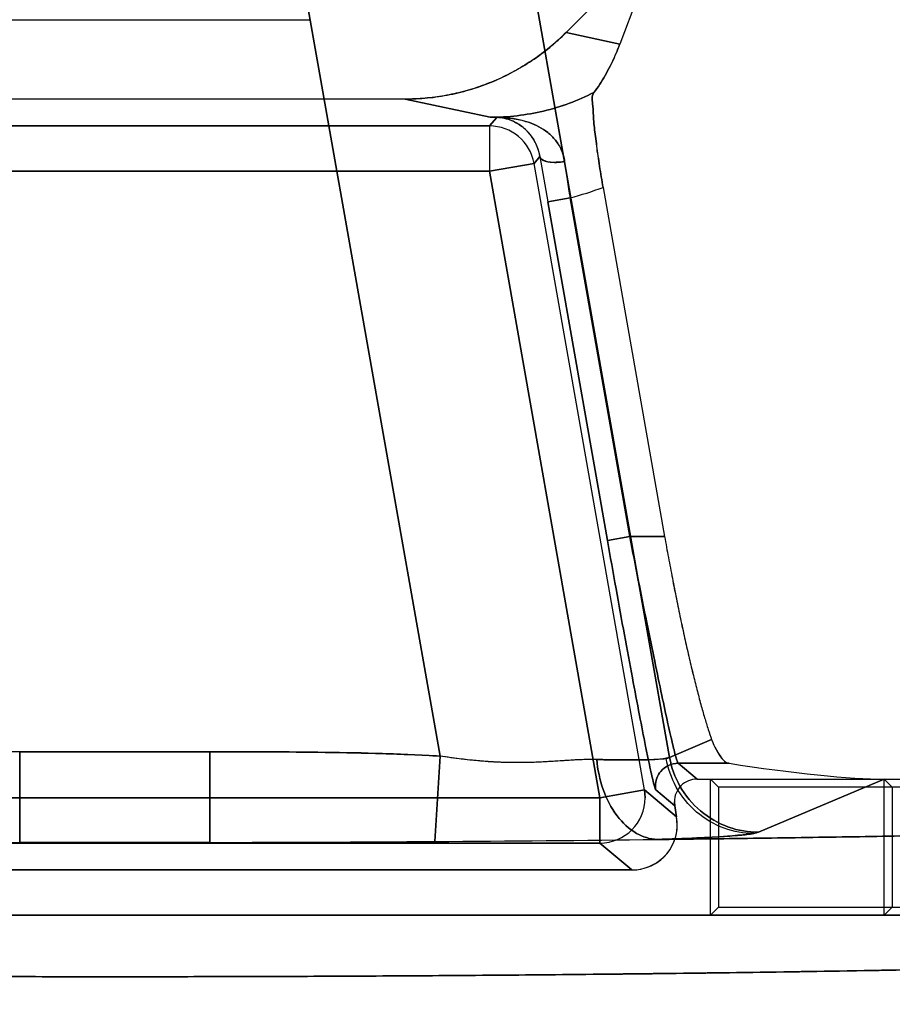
# Model space of a CAD drawing. Header units: millimetres. Extents: x 0 to 297, y 0 to 210.
# Tile 389 of 438: x 240.573 to 240.689, y 159.627 to 159.757. Entities that reach past the tile are written whole.
import ezdxf

# ---------------------------------------------------------------- set-up
doc = ezdxf.new("R2010")
doc.units = ezdxf.units.MM
doc.header["$LTSCALE"] = 16.335
doc.layers.get('0').update_dxf_attribs({"linetype": 'CONTINUOUS'})
for name, color, linetype in [('AXES_REF', 7, 'CONTINUOUS'), ('INTFCLR_1', 7, 'CONTINUOUS'), ('INTFCLR_72935', 7, 'CONTINUOUS')]:
    doc.layers.add(name, color=color, linetype=linetype)

msp = doc.modelspace()

# ---------------------------------------------------------------- linework, layer by layer
at = {"color": 7, "linetype": 'Continuous'}
for radius in [5.8174969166, 5.817, 5.7797484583]:
    msp.add_circle((241.4979109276, 154.8339782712), radius, dxfattribs=at)
msp.add_arc((241.4979109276, 154.8339782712), 5.76, 278.2771290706, 261.7228709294, dxfattribs=at)
at = {"layer": 'AXES_REF', "color": 7, "linetype": 'Continuous'}
msp.add_arc((241.4979109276, 154.8339782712), 5.892, 113.0826660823, 66.91733391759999, dxfattribs=at)
at = {"layer": 'AXES_REF', "color": 9, "linetype": 'Continuous'}
msp.add_arc((241.4979109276, 154.8339782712), 5.3067073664, 94.4118118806, 85.5881881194, dxfattribs=at)
at = {"layer": 'INTFCLR_1', "color": 6, "linetype": 'Continuous'}
for p, q in [((240.6454489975, 159.7554753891), (240.6578696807, 159.7678960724)), ((240.6578696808, 159.7678960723), (240.6525654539, 159.7539500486)), ((240.5599267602, 159.7571688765), (240.6115595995, 159.7571688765)), ((240.6241596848, 159.7466688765), (240.5473266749, 159.7466688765)), ((240.6503469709, 159.7349854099), (240.6584963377, 159.6887680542)), ((240.6627790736, 159.6566688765), (240.8158104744, 159.6566688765)), ((240.6875618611, 159.6386579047), (240.6875618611, 159.6566688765)), ((240.6875618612, 159.6566688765), (240.6886198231, 159.6556109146)), ((240.688619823, 159.6556109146), (240.688619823, 159.6397158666)), ((240.6598251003, 159.6531484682), (240.6597795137, 159.6536695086)), ((240.6598251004, 159.6531484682), (240.6600807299, 159.6516987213)), ((240.6541727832, 159.6446579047), (240.5173135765, 159.6446579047)), ((240.3621898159, 159.6386579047), (240.8092965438, 159.6386579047)), ((240.6875618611, 159.6386579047), (240.688619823, 159.6397158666))]:
    msp.add_line(p, q, dxfattribs=at)
at = {"layer": 'INTFCLR_1', "color": 9, "linetype": 'Continuous'}
for p, q in [((240.6402175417, 159.7669312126), (240.6591503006, 159.6595582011)), ((240.6287747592, 159.659720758), (240.6107857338, 159.7617415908)), ((240.6454489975, 159.7554753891), (240.6525654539, 159.7539500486)), ((240.6354149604, 159.744256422), (240.6241596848, 159.7466688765)), ((240.6353116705, 159.7431062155), (240.6362675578, 159.7442453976)), ((240.6362675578, 159.7442453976), (240.6354149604, 159.744256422)), ((240.5361746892, 159.7431062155), (240.6353116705, 159.7431062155)), ((240.6353116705, 159.7431062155), (240.6353116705, 159.7371071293)), ((240.6412196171, 159.7381488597), (240.6419875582, 159.7390640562)), ((240.6412196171, 159.7381488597), (240.6353116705, 159.7371071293)), ((240.6558349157, 159.6552613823), (240.6412196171, 159.7381488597)), ((240.5361746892, 159.7371071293), (240.6353116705, 159.7371071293)), ((240.6499269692, 159.6542196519), (240.6353116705, 159.7371071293)), ((240.6459744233, 159.7335989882), (240.64302045, 159.733078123)), ((240.64302045, 159.733078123), (240.6509253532, 159.688247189)), ((240.6538793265, 159.6887680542), (240.6459744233, 159.7335989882)), ((240.6509253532, 159.688247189), (240.6538793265, 159.6887680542)), ((240.6584963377, 159.6887680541), (240.6538793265, 159.6887680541)), ((240.6647110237, 159.6619068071), (240.6591503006, 159.659558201)), ((240.5731524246, 159.6602952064), (240.5731524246, 159.6483025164)), ((240.5983339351, 159.6602952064), (240.5731524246, 159.6602952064)), ((240.5983339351, 159.6483025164), (240.5983339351, 159.6602952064)), ((240.6287747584, 159.6597207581), (240.6281002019, 159.6484276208)), ((240.6591503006, 159.659558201), (240.658690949, 159.6594298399)), ((240.6627790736, 159.6566688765), (240.6602719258, 159.6587726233)), ((240.6670145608, 159.6587726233), (240.6602719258, 159.6587726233)), ((240.6709230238, 159.6496413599), (240.6875618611, 159.6566688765)), ((240.5215593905, 159.6542196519), (240.6499269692, 159.6542196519)), ((240.6499269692, 159.6542196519), (240.6558349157, 159.6552613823)), ((240.6499269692, 159.6542196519), (240.6499269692, 159.6482205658)), ((240.6558349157, 159.6552613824), (240.6559256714, 159.6542196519)), ((240.6600807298, 159.6516987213), (240.6558349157, 159.6552613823)), ((240.6573179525, 159.655252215), (240.6598251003, 159.6531484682)), ((240.6702766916, 159.649480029), (240.6709230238, 159.6496413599)), ((240.6499269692, 159.6482205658), (240.5215593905, 159.6482205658)), ((240.5983339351, 159.6483025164), (240.5731524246, 159.6483025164)), ((240.6499269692, 159.6482205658), (240.6541727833, 159.6446579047))]:
    msp.add_line(p, q, dxfattribs=at)
at = {"layer": 'INTFCLR_1', "color": 7, "linetype": 'Continuous'}
for p, q in [((240.6359291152, 159.7442599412), (240.6360098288, 159.7442584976)), ((240.6362675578, 159.7442453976), (240.6363610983, 159.7442517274)), ((240.6494999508, 159.6592711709), (240.6475068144, 159.6592471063))]:
    msp.add_line(p, q, dxfattribs=at)
at = {"layer": 'INTFCLR_1', "color": 9, "linetype": 'Continuous'}
for centre, radius, start, end in [((240.6364259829, 159.8526730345), 0.1084213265, 269.4657124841, 269.9657113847), ((240.6353099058, 159.7371050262), 0.006001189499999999, 10.0168482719, 89.983151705), ((241.4340195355, 159.8726544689), 0.8032192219, 189.5738521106, 190.0071559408), ((240.9291151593, 159.7780360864), 0.2866065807, 187.9456369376, 188.9194427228), ((240.6354143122, 159.7744820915), 0.0422248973, 284.4829175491, 290.7102271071), ((240.6602848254, 159.6557721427), 0.0030120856, 179.9658924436, 189.9398273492), ((240.6499241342, 159.6542220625), 0.006001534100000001, 270.0270646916, 359.9769862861)]:
    msp.add_arc(centre, radius, start, end, dxfattribs=at)
at = {"layer": 'INTFCLR_1', "color": 6, "linetype": 'Continuous'}
for centre, radius, start, end in [((240.6627775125, 159.6536708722), 0.0029979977, 89.97016535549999, 180.0260600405), ((240.6541733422, 159.6506565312), 0.0059985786, 269.9946619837, 10.0052513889), ((240.5853772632, 166.1003912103), 6.4521002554, 269.6271090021, 269.8914412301), ((240.5857431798, 166.2366811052), 6.5883906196, 269.8905047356, 270.1094952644), ((240.5861102, 166.1001256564), 6.451834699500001, 270.1085534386, 270.3728965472), ((240.5893487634, 165.6270298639), 5.978727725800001, 270.3713682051, 270.6532151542)]:
    msp.add_arc(centre, radius, start, end, dxfattribs=at)
msp.add_ellipse((240.6686416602, 159.6606705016), major_axis=(0.0224244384, -0.0034061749), ratio=0.09365819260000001, start_param=-1.6291866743, end_param=-0.5525328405, dxfattribs=at)
for points, knots in [([(240.6454489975, 159.7554753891), (240.644825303, 159.7548516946), (240.6435242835, 159.7536607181), (240.6414218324, 159.7520517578), (240.6391832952, 159.7506320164), (240.6368265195, 159.7494141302), (240.6343812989, 159.7484121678), (240.6318812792, 159.7476346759), (240.6293470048, 159.747080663), (240.626771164, 159.7467444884), (240.6250363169, 159.7466688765), (240.6241596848, 159.7466688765)], [0, 0, 0, 0, 0.1119609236, 0.2235464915, 0.335643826, 0.4479966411, 0.5598491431, 0.6706416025, 0.7799103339, 0.8887251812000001, 1, 1, 1, 1]), ([(240.6491439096, 159.7475369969), (240.6496783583, 159.7482475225), (240.6504234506, 159.7493962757), (240.6513212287, 159.7510694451), (240.6519746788, 159.7524659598), (240.6523764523, 159.7534531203), (240.6525654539, 159.7539500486)], [0, 0, 0, 0, 0.365873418, 0.561597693, 0.7812155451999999, 1, 1, 1, 1]), ([(240.6491439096, 159.7475369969), (240.6487889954, 159.7470651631), (240.6490527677, 159.7457210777), (240.6490712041, 159.7438605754), (240.649345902, 159.741634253), (240.6496104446, 159.7395711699), (240.649880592, 159.7377818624), (240.6501043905, 159.736387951), (240.65026445, 159.7354534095), (240.6503469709, 159.7349854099)], [0, 0, 0, 0, 0.1400184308, 0.2798827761, 0.4584735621, 0.665135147, 0.7751643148, 0.8873007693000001, 1, 1, 1, 1]), ([(240.6584963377, 159.6887680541), (240.6586588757, 159.6878462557), (240.6589903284, 159.6860090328), (240.6595065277, 159.6832729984), (240.6600372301, 159.6805806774), (240.660577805, 159.6779561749), (240.6611234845, 159.6754226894), (240.6616693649, 159.6730029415), (240.6622105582, 159.6707185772), (240.6627421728, 159.6685897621), (240.6632594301, 159.6666351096), (240.6637576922, 159.6648714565), (240.6642321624, 159.663314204), (240.6645533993, 159.6623508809), (240.6647110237, 159.6619068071)], [0, 0, 0, 0, 0.1017659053, 0.2029687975, 0.3027121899, 0.4001097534, 0.4942963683, 0.5844706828, 0.6697964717, 0.7495265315, 0.8230208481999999, 0.8896173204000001, 0.9487681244, 1, 1, 1, 1]), ([(240.6647110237, 159.6619068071), (240.6648891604, 159.6614049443), (240.6654524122, 159.6602940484), (240.666242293, 159.6588942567), (240.6670145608, 159.6587726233)], [0, 0, 0, 0, 0.4051805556, 1, 1, 1, 1]), ([(240.6575092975, 159.6486907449), (240.6596477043, 159.6487152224), (240.6639018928, 159.6487663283), (240.6702473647, 159.6488499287), (240.6765194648, 159.6489400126), (240.6827127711, 159.649036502), (240.6888218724, 159.6491393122), (240.6948415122, 159.6492483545), (240.7007664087, 159.6493635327), (240.7065914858, 159.6494847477), (240.7123116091, 159.6496118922), (240.7179218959, 159.6497448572), (240.7234173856, 159.6498835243), (240.7287934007, 159.6500277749), (240.7340451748, 159.6501774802), (240.7391682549, 159.6503325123), (240.7441580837, 159.6504927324), (240.7490104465, 159.6506580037), (240.7537210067, 159.6508281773), (240.7582858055, 159.6510031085), (240.7627007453, 159.6511826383), (240.7669621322, 159.6513666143), (240.7710661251, 159.6515548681), (240.7750093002, 159.6517472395), (240.7787880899, 159.6519435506), (240.7823993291, 159.6521436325), (240.7858397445, 159.6523472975), (240.7891064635, 159.6525543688), (240.7921965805, 159.6527646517), (240.7951074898, 159.6529779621), (240.797836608, 159.6531940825), (240.8003817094, 159.6534128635), (240.8027402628, 159.6536339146), (240.8049113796, 159.6538576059), (240.8068894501, 159.6540817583), (240.8086849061, 159.6543123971), (240.8102577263, 159.6545292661), (240.8120832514, 159.6548586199), (240.8135449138, 159.6549932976), (240.8164138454, 159.6561743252), (240.8158104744, 159.6566688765)], [0, 0, 0, 0, 0.0403459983, 0.0802656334, 0.1197245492, 0.158688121, 0.1971232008, 0.2349956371, 0.2722737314, 0.3089238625, 0.3449157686, 0.3802166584, 0.4147976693, 0.4486270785, 0.4816774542, 0.5139182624, 0.5453237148, 0.5758644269, 0.6055163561, 0.6342514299, 0.6620474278, 0.6888777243, 0.7147218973, 0.7395550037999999, 0.7633583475, 0.7861088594, 0.8077892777, 0.8283789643, 0.84786253, 0.866222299, 0.8834432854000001, 0.8995115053, 0.9144138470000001, 0.9281384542, 0.9406748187, 0.9520138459, 0.9621482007, 0.9710725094, 0.985281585, 1, 1, 1, 1]), ([(240.3621898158, 159.6386579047), (240.3615791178, 159.6381381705), (240.3645540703, 159.6370291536), (240.3665082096, 159.6368010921), (240.3698082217, 159.6362564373), (240.3735051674, 159.6358597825), (240.3780644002, 159.6354181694), (240.383329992, 159.6350007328), (240.3894163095, 159.6345827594), (240.3962108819, 159.6341796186), (240.4036917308, 159.6337906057), (240.4118311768, 159.6334178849), (240.4205972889, 159.6330628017), (240.4299611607, 159.6327265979), (240.4398856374, 159.6324105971), (240.4503350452, 159.6321159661), (240.4612637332, 159.6318439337), (240.4726372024, 159.6315952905), (240.4844180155, 159.6313708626), (240.4965606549, 159.6311715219), (240.5090141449, 159.6309980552), (240.5217378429, 159.6308509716), (240.5346924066, 159.6307307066), (240.5478332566, 159.6306376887), (240.5611103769, 159.6305722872), (240.5744701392, 159.6305347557), (240.5878566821, 159.6305251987), (240.6012227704, 159.6305435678), (240.6145242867, 159.6305897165), (240.6277214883, 159.6306634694), (240.6407686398, 159.6307645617), (240.6536199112, 159.6308926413), (240.6662257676, 159.6310472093), (240.6785369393, 159.6312276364), (240.6905074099, 159.6314331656), (240.702099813, 159.6316630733), (240.7132696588, 159.6319164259), (240.7239783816, 159.6321922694), (240.7341883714, 159.632489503), (240.7438734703, 159.6328073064), (240.7529925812, 159.6331443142), (240.7615186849, 159.6334994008), (240.7694175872, 159.6338710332), (240.7766649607, 159.6342578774), (240.7832321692, 159.634658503), (240.7890919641, 159.6350696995), (240.794150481, 159.6354867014), (240.7983241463, 159.6358870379), (240.8015958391, 159.6362806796), (240.8040109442, 159.6365893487), (240.8062520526, 159.6370585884), (240.8076867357, 159.6370554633), (240.8096836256, 159.6383284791), (240.8092965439, 159.6386579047)], [0, 0, 0, 0, 0.0053634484, 0.0105080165, 0.0174696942, 0.0261292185, 0.0359552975, 0.0479090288, 0.061523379, 0.0767353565, 0.0934392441, 0.111622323, 0.1312314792, 0.1521169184, 0.1742905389, 0.1976424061, 0.222032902, 0.2474069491, 0.2737291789, 0.3008402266, 0.3286309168, 0.35702934, 0.3859452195, 0.4152780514, 0.4449208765, 0.4747470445, 0.504631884, 0.534453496, 0.5641429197, 0.5935963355, 0.6227211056, 0.6514081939, 0.6795531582, 0.7070385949, 0.7337572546, 0.7596264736, 0.7845867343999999, 0.8084831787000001, 0.8312728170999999, 0.8529025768, 0.8732943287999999, 0.8923052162, 0.9099766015, 0.9261822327, 0.9408466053, 0.9539794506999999, 0.9654744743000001, 0.9747786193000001, 0.9820611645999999, 0.9874063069, 0.9913214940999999, 0.99660046, 1, 1, 1, 1])]:
    msp.add_open_spline(points, degree=3, knots=knots, dxfattribs=at)
at = {"layer": 'INTFCLR_1', "color": 9, "linetype": 'Continuous'}
for points, knots in [([(240.6354149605, 159.7442564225), (240.6377852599, 159.7442551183), (240.6425401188, 159.7448112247), (240.647033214, 159.7464643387), (240.6491439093, 159.7475369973)], [0, 0, 0, 0, 0.5002826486, 1, 1, 1, 1]), ([(240.6452600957, 159.7384174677), (240.644890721, 159.7383491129), (240.6439993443, 159.7382658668), (240.6428595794, 159.7383012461), (240.6420478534, 159.7387870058), (240.6419875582, 159.739064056)], [0, 0, 0, 0, 0.3213345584, 0.7574586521, 1, 1, 1, 1]), ([(240.6509253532, 159.688247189), (240.6512997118, 159.686124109), (240.6520414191, 159.6819576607), (240.6531400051, 159.6759062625), (240.6541762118, 159.6703183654), (240.6551113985, 159.6654043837), (240.6558156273, 159.6618174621), (240.6563067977, 159.6594228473), (240.6566015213, 159.6580193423), (240.6568551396, 159.6569083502), (240.6570385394, 159.6560720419), (240.6572044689, 159.6555777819), (240.6572588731, 159.6553017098), (240.6573179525, 159.655252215)], [0, 0, 0, 0, 0.1923729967, 0.3776316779, 0.5488160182, 0.6994950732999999, 0.8240116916, 0.8749520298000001, 0.9176942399, 0.9518262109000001, 0.9770472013, 0.9931225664, 1, 1, 1, 1]), ([(240.6602719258, 159.6587726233), (240.6602152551, 159.6588158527), (240.6601561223, 159.6590681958), (240.6598836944, 159.6598383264), (240.6596220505, 159.6610443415), (240.6592585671, 159.662561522), (240.6587714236, 159.6647423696), (240.6580647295, 159.6680005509), (240.6571305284, 159.6724689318), (240.6560939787, 159.6775485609), (240.654995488, 159.6830499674), (240.6542537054, 159.6868378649), (240.6538793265, 159.6887680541)], [0, 0, 0, 0, 0.0069694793, 0.0231067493, 0.082544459, 0.125315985, 0.1762760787, 0.3008033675, 0.4514571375, 0.6225809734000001, 0.8077473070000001, 1, 1, 1, 1]), ([(240.5983339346, 159.6602952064), (240.600872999, 159.6602952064), (240.605950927, 159.6602908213), (240.6135655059, 159.6602369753), (240.6211753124, 159.6600851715), (240.6262430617, 159.6598719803), (240.6287747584, 159.6597207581)], [0, 0, 0, 0, 0.2500000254, 0.5000000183, 0.7500000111, 1, 1, 1, 1]), ([(240.658690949, 159.6594298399), (240.6576132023, 159.6592398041), (240.6556186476, 159.6592295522), (240.6525577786, 159.6592046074), (240.6505851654, 159.659245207), (240.6494999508, 159.6592711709)], [0, 0, 0, 0, 0.3569481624, 0.6459376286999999, 1, 1, 1, 1]), ([(240.6702766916, 159.649480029), (240.668957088, 159.6494891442), (240.6662068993, 159.6499851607), (240.6625504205, 159.6521367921), (240.6598623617, 159.6554454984), (240.6589240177, 159.6581080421), (240.658690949, 159.6594298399)], [0, 0, 0, 0, 0.2401135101, 0.4970672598, 0.7557827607, 1, 1, 1, 1]), ([(240.6709230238, 159.6496413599), (240.6695829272, 159.6496452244), (240.6667947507, 159.6501281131), (240.6630779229, 159.6522630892), (240.6603410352, 159.6555663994), (240.6593859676, 159.658235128), (240.6591503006, 159.659558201)], [0, 0, 0, 0, 0.2418458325, 0.4995103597, 0.7574691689, 1, 1, 1, 1]), ([(240.6494999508, 159.6592711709), (240.6496303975, 159.6579309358), (240.6501909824, 159.6552929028), (240.6519365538, 159.6518378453), (240.6544616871, 159.6493947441), (240.6565583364, 159.6487270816), (240.6575092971, 159.648690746)], [0, 0, 0, 0, 0.2822889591, 0.5592756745, 0.8004991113, 1, 1, 1, 1]), ([(240.6572727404, 159.6557739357), (240.6572729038, 159.6564574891), (240.6578209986, 159.6580357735), (240.6594269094, 159.6587723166), (240.6602719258, 159.6587726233)], [0, 0, 0, 0, 0.4471849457, 1, 1, 1, 1]), ([(240.6575092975, 159.6486907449), (240.6590147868, 159.6487387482), (240.6617507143, 159.6488386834), (240.6654117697, 159.6490194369), (240.6681632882, 159.6492176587), (240.6696850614, 159.6493757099), (240.6702766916, 159.649480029)], [0, 0, 0, 0, 0.3531130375, 0.6418318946, 0.8591638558, 1, 1, 1, 1])]:
    msp.add_open_spline(points, degree=3, knots=knots, dxfattribs=at)
at = {"layer": 'INTFCLR_1', "color": 7, "linetype": 'Continuous'}
for points, knots in [([(240.6452600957, 159.7384174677), (240.6451866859, 159.7389455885), (240.644900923, 159.7399548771), (240.6441019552, 159.7412516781), (240.6430649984, 159.7422680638), (240.6418814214, 159.7430302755), (240.6406037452, 159.743582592), (240.6386383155, 159.7441335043), (240.6370464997, 159.7442823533), (240.6359291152, 159.7442599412)], [0, 0, 0, 0, 0.1329342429, 0.2574200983, 0.3756536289, 0.4919354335, 0.6064872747, 0.7213634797, 1, 1, 1, 1]), ([(240.6360098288, 159.7442584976), (240.6366870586, 159.7442687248), (240.6379900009, 159.7440213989), (240.6404948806, 159.7426617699), (240.64173803, 159.7405801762), (240.6419875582, 159.739064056)], [0, 0, 0, 0, 0.2396013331, 0.4564480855, 1, 1, 1, 1]), ([(240.6494999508, 159.6592711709), (240.6479932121, 159.6593072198), (240.6456643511, 159.6591478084), (240.6424756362, 159.6589431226), (240.6398880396, 159.6588439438), (240.6371991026, 159.6588613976), (240.6344371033, 159.6590196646), (240.6321018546, 159.6592636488), (240.6302082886, 159.6595115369), (240.6292531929, 159.6596495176), (240.6287747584, 159.6597207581)], [0, 0, 0, 0, 0.2175855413, 0.3362524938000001, 0.4614624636, 0.5913015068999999, 0.7243046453, 0.8606882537, 0.9301683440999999, 1, 1, 1, 1]), ([(240.6465233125, 159.6591996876), (240.645930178, 159.6591660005), (240.6448152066, 159.6590944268), (240.6430431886, 159.6589810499), (240.6410298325, 159.6588800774), (240.63903484, 159.6588443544), (240.6371272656, 159.6588788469), (240.6354037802, 159.6589614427), (240.6334405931, 159.6591190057), (240.6312031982, 159.6593721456), (240.6296188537, 159.65959391), (240.6287747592, 159.659720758)], [0, 0, 0, 0, 0.1001055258, 0.1882595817, 0.2991993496, 0.4397641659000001, 0.5243668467, 0.6206445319, 0.730460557, 0.8561711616, 1, 1, 1, 1])]:
    msp.add_open_spline(points, degree=3, knots=knots, dxfattribs=at)
at = {"layer": 'INTFCLR_72935', "color": 6, "linetype": 'Continuous'}
for p, q in [((240.6578692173, 159.7678987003), (240.6454459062, 159.7554753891)), ((240.6578692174, 159.7678987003), (240.6525638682, 159.7539497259)), ((240.5599267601, 159.7571688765), (240.6115595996, 159.7571688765)), ((240.6241565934, 159.7466688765), (240.5473297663, 159.7466688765)), ((240.6503467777, 159.7349865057), (240.6584963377, 159.6887680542)), ((240.6627790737, 159.6566688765), (240.8158104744, 159.6566688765)), ((240.6645839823, 159.6386579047), (240.6645839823, 159.6566688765)), ((240.6645839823, 159.6566688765), (240.6656419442, 159.6556109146)), ((240.6656419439, 159.6556109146), (240.6656419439, 159.639715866)), ((240.8154319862, 159.6556109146), (240.6656419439, 159.6556109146)), ((240.6597795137, 159.6536695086), (240.6598251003, 159.6531484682)), ((240.6600807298, 159.6516987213), (240.6598251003, 159.6531484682)), ((240.660171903, 159.6506566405), (240.6600807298, 159.6516987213)), ((240.5173135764, 159.6446579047), (240.6541727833, 159.6446579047)), ((240.8092965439, 159.6386579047), (240.3621898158, 159.6386579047)), ((240.6645839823, 159.6386579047), (240.6656419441, 159.6397158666)), ((240.6656419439, 159.639715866), (240.8096854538, 159.639715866))]:
    msp.add_line(p, q, dxfattribs=at)
at = {"layer": 'INTFCLR_72935', "color": 9, "linetype": 'Continuous'}
for p, q in [((240.6591503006, 159.6595582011), (240.6402175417, 159.7669312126)), ((240.6107857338, 159.7617415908), (240.6287747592, 159.659720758)), ((240.6525638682, 159.7539497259), (240.6454459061, 159.7554753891)), ((240.6241565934, 159.7466688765), (240.6354118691, 159.744256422)), ((240.6362675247, 159.7442453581), (240.6353116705, 159.7431062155)), ((240.6354118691, 159.744256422), (240.6362675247, 159.7442453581)), ((240.6353116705, 159.7431062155), (240.5361746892, 159.7431062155)), ((240.6353116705, 159.7431062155), (240.6353116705, 159.7371071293)), ((240.6419875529, 159.73906405), (240.6412196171, 159.7381488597)), ((240.6353116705, 159.7371071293), (240.6412196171, 159.7381488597)), ((240.6558349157, 159.6552613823), (240.6412196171, 159.7381488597)), ((240.6353116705, 159.7371071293), (240.5361746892, 159.7371071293)), ((240.6353116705, 159.7371071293), (240.6499269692, 159.6542196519)), ((240.6430203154, 159.7330788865), (240.6459742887, 159.7335997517)), ((240.6509253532, 159.688247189), (240.6430203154, 159.7330788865)), ((240.6538793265, 159.6887680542), (240.6459742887, 159.7335997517)), ((240.6538793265, 159.6887680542), (240.6509253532, 159.688247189)), ((240.6538793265, 159.6887680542), (240.6584963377, 159.6887680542)), ((240.6591503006, 159.659558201), (240.6647110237, 159.6619068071)), ((240.5731524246, 159.6483025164), (240.5731524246, 159.6602952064)), ((240.5731524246, 159.6602952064), (240.5983339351, 159.6602952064)), ((240.5983339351, 159.6602952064), (240.5983339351, 159.6483025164)), ((240.6281002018, 159.6484276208), (240.6287747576, 159.6597207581)), ((240.6602719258, 159.6587726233), (240.6627790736, 159.6566688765)), ((240.6602719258, 159.6587726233), (240.6670145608, 159.6587726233)), ((240.6875618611, 159.6566688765), (240.6709230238, 159.6496413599)), ((240.6499269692, 159.6542196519), (240.5215593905, 159.6542196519)), ((240.6558349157, 159.6552613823), (240.6499269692, 159.6542196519)), ((240.6499269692, 159.6482205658), (240.6499269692, 159.6542196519)), ((240.6559256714, 159.6542196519), (240.6558349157, 159.6552613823)), ((240.6558349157, 159.6552613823), (240.6600807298, 159.6516987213)), ((240.6598251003, 159.6531484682), (240.6573179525, 159.655252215)), ((240.5215593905, 159.6482205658), (240.6499269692, 159.6482205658)), ((240.5731524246, 159.6483025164), (240.5983339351, 159.6483025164)), ((240.6541727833, 159.6446579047), (240.6499269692, 159.6482205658))]:
    msp.add_line(p, q, dxfattribs=at)
at = {"layer": 'INTFCLR_72935', "color": 7, "linetype": 'Continuous'}
for p, q in [((240.6360096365, 159.7442584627), (240.6359292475, 159.7442599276)), ((240.6363613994, 159.7442517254), (240.6362675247, 159.7442453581))]:
    msp.add_line(p, q, dxfattribs=at)
at = {"layer": 'INTFCLR_72935', "color": 9, "linetype": 'Continuous'}
for centre, radius, start, end in [((240.6364228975, 159.852674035), 0.108422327, 269.4657142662, 269.9675013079), ((240.6353099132, 159.7371050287), 0.0060011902, 10.0168369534, 89.9832218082), ((241.4338792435, 159.8726299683), 0.8030767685, 189.5737935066, 190.0071185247), ((240.9290267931, 159.7780178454), 0.2865164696, 187.9444328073, 188.9184239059), ((240.6354112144, 159.7744820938), 0.04222490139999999, 284.4870687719, 290.7144382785), ((240.6602848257, 159.6557721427), 0.0030120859, 179.9658928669, 189.9398273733), ((240.6499241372, 159.6542220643), 0.006001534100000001, 270.0270365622, 359.9769692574)]:
    msp.add_arc(centre, radius, start, end, dxfattribs=at)
at = {"layer": 'INTFCLR_72935', "color": 6, "linetype": 'Continuous'}
for centre, radius, start, end in [((240.6627776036, 159.653670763), 0.0029981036, 89.9719059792, 180.023972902), ((240.6541734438, 159.6506564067), 0.0059984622, 269.9936908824, 0.0022340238), ((240.5853755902, 166.1000118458), 6.4517208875, 269.6271019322, 269.8914497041), ((240.5857431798, 166.2411908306), 6.5929003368, 269.8905796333, 270.1094203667), ((240.5861096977, 166.1002775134), 6.451986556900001, 270.1085553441, 270.3728922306), ((240.5892323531, 165.640117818), 5.9918161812, 270.3716701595, 270.6529014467)]:
    msp.add_arc(centre, radius, start, end, dxfattribs=at)
msp.add_ellipse((240.6686416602, 159.6606705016), major_axis=(0.0224244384, -0.0034061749), ratio=0.09365819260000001, start_param=-1.6291866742, end_param=-0.5525328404, dxfattribs=at)
for points, knots in [([(240.6241565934, 159.7466688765), (240.6251424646, 159.7466688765), (240.6271306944, 159.7467663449), (240.6300909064, 159.7472070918), (240.6329957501, 159.747940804), (240.6357871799, 159.7489487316), (240.6384424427, 159.7502127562), (240.6409544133, 159.751723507), (240.6433078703, 159.7534721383), (240.6447572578, 159.7547867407), (240.6454459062, 159.7554753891)], [0, 0, 0, 0, 0.1251515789, 0.2522228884, 0.3793277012, 0.5048511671, 0.6283660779, 0.7520625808, 0.8763686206, 1, 1, 1, 1]), ([(240.6525638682, 159.753949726), (240.6523732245, 159.7534484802), (240.651970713, 159.7524600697), (240.6513164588, 159.7510629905), (240.6504209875, 159.749394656), (240.6496770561, 159.7482477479), (240.6491436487, 159.7475384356)], [0, 0, 0, 0, 0.2207518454, 0.4391205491, 0.6346731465, 1, 1, 1, 1]), ([(240.6503467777, 159.7349865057), (240.6502645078, 159.7354530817), (240.6501050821, 159.7363838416), (240.6498822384, 159.7377712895), (240.6496131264, 159.7395523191), (240.6493487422, 159.7416105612), (240.6490729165, 159.743838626), (240.6490538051, 159.74570844), (240.6487859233, 159.7470627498), (240.6491436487, 159.7475384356)], [0, 0, 0, 0, 0.1123542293, 0.2239221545, 0.3333084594, 0.5391984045, 0.7180400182, 0.8588535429, 1, 1, 1, 1]), ([(240.6584963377, 159.6887680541), (240.6586590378, 159.6878453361), (240.6589908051, 159.6860064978), (240.6595074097, 159.6832683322), (240.6600385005, 159.680574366), (240.660579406, 159.6779485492), (240.6611253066, 159.6754143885), (240.6616712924, 159.6729946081), (240.6622124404, 159.6707108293), (240.6627438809, 159.6685831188), (240.6632607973, 159.666630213), (240.6637585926, 159.6648682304), (240.6642327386, 159.6633127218), (240.6645536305, 159.6623502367), (240.6647110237, 159.6619068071)], [0, 0, 0, 0, 0.1018674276, 0.2031477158, 0.3029480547, 0.400394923, 0.4946225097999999, 0.5847833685, 0.6700876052, 0.7497896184, 0.8232123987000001, 0.8897154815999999, 0.9488425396, 1, 1, 1, 1]), ([(240.6647110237, 159.6619068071), (240.6649550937, 159.6612191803), (240.6655559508, 159.6601246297), (240.6664332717, 159.6588641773), (240.6670145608, 159.6587726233)], [0, 0, 0, 0, 0.5535625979, 1, 1, 1, 1]), ([(240.8158104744, 159.6566688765), (240.8162187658, 159.6563342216), (240.814420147, 159.6551502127), (240.8128029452, 159.6550534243), (240.810659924, 159.6545764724), (240.8086841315, 159.6543142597), (240.8068896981, 159.6540811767), (240.8049113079, 159.6538577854), (240.8027402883, 159.6536338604), (240.8003817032, 159.6534128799), (240.7978366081, 159.6531940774), (240.7951074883, 159.6529779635), (240.7921965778, 159.6527646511), (240.7891064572, 159.6525543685), (240.7858397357, 159.6523472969), (240.7823993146, 159.6521436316), (240.7787880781, 159.65194355), (240.7750092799, 159.6517472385), (240.7710661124, 159.6515548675), (240.7669621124, 159.6513666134), (240.7627007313, 159.6511826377), (240.7582857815, 159.6510031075), (240.7537209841, 159.6508281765), (240.7490104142, 159.6506580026), (240.744158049, 159.6504927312), (240.739168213, 159.650332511), (240.7340451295, 159.6501774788), (240.7287933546, 159.6500277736), (240.7234173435, 159.6498835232), (240.7179218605, 159.6497448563), (240.7123115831, 159.6496118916), (240.7065914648, 159.6494847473), (240.7007663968, 159.6493635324), (240.6948415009, 159.6492483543), (240.6888218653, 159.6491393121), (240.6827127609, 159.6490365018), (240.6765194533, 159.6489400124), (240.670247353, 159.6488499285), (240.6639018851, 159.6487663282), (240.6596477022, 159.6487152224), (240.6575092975, 159.6486907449)], [0, 0, 0, 0, 0.0099543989, 0.0217397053, 0.0383651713, 0.0484940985, 0.0598270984, 0.072356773, 0.08607405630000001, 0.1009684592, 0.1170281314, 0.1342399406, 0.1525898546, 0.1720631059, 0.1926418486, 0.21431062, 0.2370491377, 0.2608396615, 0.2856596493, 0.3114898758, 0.3383060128, 0.3660870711, 0.3948069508, 0.4244430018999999, 0.4549675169, 0.4863562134, 0.5185798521, 0.5516126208, 0.5854239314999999, 0.6199864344, 0.6552684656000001, 0.6912410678, 0.7278716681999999, 0.765129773, 0.8029820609, 0.8413965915, 0.8803394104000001, 0.9197772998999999, 0.9596755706, 1, 1, 1, 1]), ([(240.8092965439, 159.6386579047), (240.8099072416, 159.6381381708), (240.8069322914, 159.6370291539), (240.804978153, 159.6368010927), (240.8016781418, 159.6362564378), (240.7979811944, 159.6358597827), (240.7934219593, 159.6354181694), (240.7881563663, 159.6350007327), (240.7820700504, 159.6345827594), (240.77527548, 159.6341796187), (240.7677946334, 159.633790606), (240.7596551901, 159.6334178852), (240.750889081, 159.6330628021), (240.7415252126, 159.6327265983), (240.7316007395, 159.6324105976), (240.7211513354, 159.6321159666), (240.7102226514, 159.6318439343), (240.6988491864, 159.6315952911), (240.6870683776, 159.6313708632), (240.6749257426, 159.6311715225), (240.6624722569, 159.6309980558), (240.6497485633, 159.6308509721), (240.636794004, 159.630730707), (240.6236531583, 159.630637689), (240.6103760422, 159.6305722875), (240.5970162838, 159.6305347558), (240.5836297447, 159.6305251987), (240.5702636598, 159.6305435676), (240.5569621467, 159.6305897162), (240.543764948, 159.6306634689), (240.5307177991, 159.630764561), (240.51786653, 159.6308926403), (240.5052606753, 159.6310472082), (240.4929495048, 159.6312276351), (240.4809790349, 159.631433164), (240.4693866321, 159.6316630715), (240.4582167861, 159.6319164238), (240.4475080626, 159.6321922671), (240.4372980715, 159.6324895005), (240.4276129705, 159.6328073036), (240.418493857, 159.6331443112), (240.4099677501, 159.6334993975), (240.4020688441, 159.6338710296), (240.3948214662, 159.6342578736), (240.3882542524, 159.6346584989), (240.3823944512, 159.6350696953), (240.3773359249, 159.6354866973), (240.3731622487, 159.6358870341), (240.369890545, 159.6362806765), (240.367475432, 159.6365893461), (240.3652343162, 159.6370585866), (240.3637996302, 159.6370554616), (240.3618027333, 159.6383284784), (240.3621898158, 159.6386579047)], [0, 0, 0, 0, 0.0053634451, 0.0105080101, 0.0174696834, 0.0261292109, 0.0359553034, 0.0479090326, 0.0615233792, 0.0767353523, 0.0934392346, 0.1116223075, 0.1312314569, 0.1521168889, 0.1742905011, 0.1976423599, 0.2220328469, 0.2474068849, 0.2737291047, 0.3008401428, 0.3286308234, 0.3570292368, 0.3859451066, 0.4152779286, 0.4449207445, 0.4747469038, 0.504631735, 0.5344533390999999, 0.564142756, 0.5935961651, 0.6227209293, 0.6514080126, 0.679552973, 0.7070384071, 0.7337570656, 0.7596262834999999, 0.7845865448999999, 0.8084829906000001, 0.8312726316, 0.8529023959, 0.8732941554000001, 0.8923050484, 0.9099764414, 0.9261820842, 0.9408464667, 0.9539793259, 0.9654743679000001, 0.9747785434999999, 0.9820611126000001, 0.9874062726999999, 0.9913214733, 0.9966004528, 1, 1, 1, 1])]:
    msp.add_open_spline(points, degree=3, knots=knots, dxfattribs=at)
at = {"layer": 'INTFCLR_72935', "color": 9, "linetype": 'Continuous'}
for points, knots in [([(240.6491436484, 159.747538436), (240.6470325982, 159.7464653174), (240.642538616, 159.7448114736), (240.6377826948, 159.744255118), (240.6354118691, 159.7442564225)], [0, 0, 0, 0, 0.4997172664, 1, 1, 1, 1]), ([(240.6419875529, 159.7390640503), (240.6420776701, 159.7386499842), (240.6434801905, 159.7381705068), (240.6445382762, 159.7382840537), (240.6452601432, 159.7384176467)], [0, 0, 0, 0, 0.3659772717, 1, 1, 1, 1]), ([(240.6573179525, 159.655252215), (240.6572589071, 159.6553017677), (240.6572044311, 159.6555777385), (240.6570385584, 159.6560720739), (240.6568551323, 159.6569083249), (240.6566015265, 159.6580193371), (240.6563067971, 159.6594228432), (240.6558156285, 159.6618174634), (240.6551113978, 159.6654043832), (240.6541762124, 159.670318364), (240.653140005, 159.6759062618), (240.6520414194, 159.68195766), (240.6512997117, 159.6861241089), (240.6509253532, 159.688247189)], [0, 0, 0, 0, 0.0068784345, 0.0229525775, 0.0481731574, 0.0823054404, 0.1250479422, 0.1759883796, 0.3005048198, 0.4511839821, 0.6223682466, 0.8076269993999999, 1, 1, 1, 1]), ([(240.6538793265, 159.6887680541), (240.6542537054, 159.6868378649), (240.654995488, 159.6830499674), (240.6560939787, 159.6775485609), (240.6571305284, 159.6724689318), (240.6580647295, 159.6680005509), (240.6587714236, 159.6647423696), (240.6592585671, 159.662561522), (240.6596220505, 159.6610443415), (240.6598836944, 159.6598383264), (240.6601561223, 159.6590681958), (240.6602152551, 159.6588158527), (240.6602719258, 159.6587726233)], [0, 0, 0, 0, 0.1922526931, 0.3774190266, 0.5485428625, 0.6991966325, 0.8237239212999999, 0.8746840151, 0.9174555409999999, 0.9768932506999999, 0.9930305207, 1, 1, 1, 1]), ([(240.5731524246, 159.6602952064), (240.5706133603, 159.6602954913), (240.5655354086, 159.6602913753), (240.5579209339, 159.6602355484), (240.5503107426, 159.6600909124), (240.5452438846, 159.6598618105), (240.542711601, 159.6597207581)], [0, 0, 0, 0, 0.2500000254, 0.5000000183, 0.7500000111, 1, 1, 1, 1]), ([(240.6287747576, 159.6597207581), (240.6262436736, 159.6598594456), (240.62117252, 159.6600924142), (240.6135599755, 159.6602354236), (240.6059473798, 159.6602914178), (240.6008717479, 159.6602954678), (240.5983339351, 159.6602952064)], [0, 0, 0, 0, 0.2499999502, 0.4999999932, 0.7500000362, 1, 1, 1, 1]), ([(240.6494999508, 159.6592711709), (240.6487700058, 159.6592799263), (240.6472642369, 159.6592567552), (240.6449419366, 159.6591014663), (240.6424806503, 159.6589430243), (240.639893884, 159.6588441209), (240.6372059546, 159.6588613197), (240.6344444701, 159.6590188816), (240.6321054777, 159.6592636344), (240.6302084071, 159.6595104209), (240.6292522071, 159.6596475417), (240.6287747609, 159.6597207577)], [0, 0, 0, 0, 0.1053821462, 0.2172606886, 0.3359554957, 0.4614327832, 0.5908719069, 0.7238346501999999, 0.8605590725, 0.9302703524, 1, 1, 1, 1]), ([(240.6494999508, 159.6592711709), (240.6507572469, 159.6592402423), (240.6529859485, 159.6592112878), (240.6558964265, 159.6592043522), (240.6578314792, 159.6593392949), (240.6588585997, 159.6594046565), (240.6591503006, 159.6595582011)], [0, 0, 0, 0, 0.3900097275, 0.6925847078, 0.8977761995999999, 1, 1, 1, 1]), ([(240.6591503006, 159.6595582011), (240.6593859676, 159.658235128), (240.6603410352, 159.6555663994), (240.6630779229, 159.6522630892), (240.6667947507, 159.6501281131), (240.6695829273, 159.6496452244), (240.6709230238, 159.6496413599)], [0, 0, 0, 0, 0.2425308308, 0.5004896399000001, 0.758154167, 1, 1, 1, 1]), ([(240.6575092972, 159.648690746), (240.6565583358, 159.6487270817), (240.6544616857, 159.6493947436), (240.6519365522, 159.6518378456), (240.6501909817, 159.6552929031), (240.6496303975, 159.6579309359), (240.6494999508, 159.6592711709)], [0, 0, 0, 0, 0.1995010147, 0.4407244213, 0.7177110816, 1, 1, 1, 1]), ([(240.6602719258, 159.6587726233), (240.6594269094, 159.6587723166), (240.6578209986, 159.6580357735), (240.6572729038, 159.6564574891), (240.6572727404, 159.6557739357)], [0, 0, 0, 0, 0.5528150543, 1, 1, 1, 1]), ([(240.6709230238, 159.6496413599), (240.6704979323, 159.6494618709), (240.6690908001, 159.6493334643), (240.6663831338, 159.6490594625), (240.6623504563, 159.6488683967), (240.6592538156, 159.6487463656), (240.6575092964, 159.6486907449)], [0, 0, 0, 0, 0.1028334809, 0.3086057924, 0.6110232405, 1, 1, 1, 1])]:
    msp.add_open_spline(points, degree=3, knots=knots, dxfattribs=at)
at = {"layer": 'INTFCLR_72935', "color": 7, "linetype": 'Continuous'}
for points, knots in [([(240.6359292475, 159.7442599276), (240.6362172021, 159.7442657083), (240.6371036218, 159.744240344), (240.6386792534, 159.7440994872), (240.6403864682, 159.7436749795), (240.6418742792, 159.7430341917), (240.6430576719, 159.7422741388), (240.6440972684, 159.7412584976), (240.6448998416, 159.7399584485), (240.6451865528, 159.7389471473), (240.6452601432, 159.7384176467)], [0, 0, 0, 0, 0.0717826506, 0.2208773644, 0.3935592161, 0.5075474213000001, 0.6233329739, 0.7421456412, 0.8667617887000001, 1, 1, 1, 1]), ([(240.6419875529, 159.7390640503), (240.6419148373, 159.7395047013), (240.6416339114, 159.7405224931), (240.6408415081, 159.7419051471), (240.6395964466, 159.7431407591), (240.6379866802, 159.7440254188), (240.6366867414, 159.7442686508), (240.6360096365, 159.7442584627)], [0, 0, 0, 0, 0.1561922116, 0.3662215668, 0.5494801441, 0.7631706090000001, 1, 1, 1, 1])]:
    msp.add_open_spline(points, degree=3, knots=knots, dxfattribs=at)

doc.saveas('drawing.dxf')
